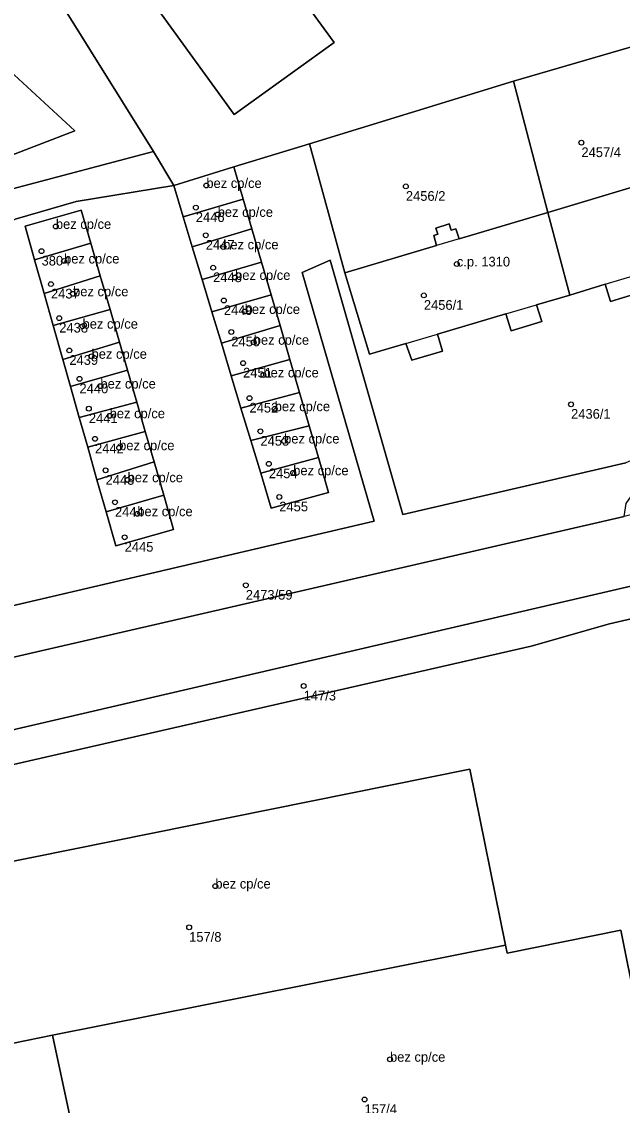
# Model space of a CAD drawing. Extents: x -878211 to -870363, y -1058464 to -1052522.
# Drawn here: x -874079.7 to -874017.6, y -1055893.9 to -1055781.8 of the extents above; entities that cross this region are included whole.
import ezdxf

# ---------------------------------------------------------------- set-up
doc = ezdxf.new("R2010")
doc.units = 0
for name, color, linetype in [('Definiční body', 7, 'Continuous'), ('Polygon budovy', 7, 'Continuous'), ('Polygon parcely', 7, 'Continuous')]:
    doc.layers.add(name, color=color, linetype=linetype)

msp = doc.modelspace()

# ---------------------------------------------------------------- linework, layer by layer
at = {"layer": 'Definiční body'}
for centre in [(-874021.86, -1055794.35994), (-874060.64, -1055798.78994), (-874040.01, -1055798.87994), (-874061.73, -1055801.06994), (-874059.47, -1055801.77994), (-874076.2, -1055803.01994), (-874060.7, -1055803.92994), (-874077.68, -1055805.56994), (-874058.9, -1055805.13994), (-874075.35, -1055806.59994), (-874059.94, -1055807.28994), (-874034.74, -1055806.90994), (-874076.71, -1055808.97994), (-874057.67, -1055808.29994), (-874074.42, -1055809.98994), (-874038.15, -1055810.14994), (-874058.83, -1055810.67994), (-874075.85, -1055812.49994), (-874056.68, -1055811.81994), (-874073.44, -1055813.33994), (-874058.06, -1055813.92994), (-874074.81, -1055815.83994), (-874055.74, -1055814.99994), (-874072.51, -1055816.44994), (-874056.84, -1055817.14994), (-874073.76, -1055818.77994), (-874054.74, -1055818.37994), (-874071.59, -1055819.52994), (-874056.18, -1055820.76994), (-874022.93, -1055821.40994), (-874072.79, -1055821.85994), (-874053.57, -1055821.86994), (-874070.64, -1055822.59994), (-874055.05, -1055824.19994), (-874072.15, -1055824.97994), (-874069.66, -1055825.90994), (-874052.6, -1055825.20994), (-874054.18, -1055827.55994), (-874071.06, -1055828.23994), (-874068.78, -1055829.21994), (-874051.66, -1055828.49994), (-874070.09, -1055831.53994), (-874053.1, -1055830.98994), (-874067.78, -1055832.72994), (-874069.09, -1055835.15994), (-874056.56, -1055840.11994), (-874050.58, -1055850.53994), (-874059.71, -1055871.22994), (-874062.42, -1055875.48994), (-874041.65, -1055889.13994), (-874044.28, -1055893.28994)]:
    msp.add_circle(centre, 0.25, dxfattribs=at)
at = {"layer": 'Polygon budovy'}
msp.add_lwpolyline([(-874047.21, -1055723.6), (-874035.07, -1055740.45), (-874031.59, -1055737.94), (-874026.68, -1055744.69), (-874047.27, -1055759.56), (-874043.18, -1055765.22), (-874055, -1055773.68), (-874065.58, -1055759.04), (-874075.87, -1055766.45), (-874057.78, -1055791.44), (-874047.42, -1055784), (-874051.08, -1055778.98), (-874039.36, -1055770.5), (-874036.45, -1055774.54), (-874007.39, -1055753.6), (-874010.76, -1055748.95), (-874002.66, -1055743.11), (-873988.07, -1055763.29), (-874007.89, -1055777.6), (-874002.01, -1055785.87), (-873956.16, -1055752.78), (-873962.01, -1055744.63), (-873975.21, -1055754.01), (-874000.1, -1055719.65)], dxfattribs=at)
for points in [[(-874016.27, -1055798.86), (-874025.34, -1055801.56), (-874023.04, -1055810.12), (-874019.4, -1055809), (-874016.17, -1055808.02), (-874009.1, -1055805.88), (-874005.88, -1055804.99), (-874002.07, -1055803.84), (-874004.57, -1055795.43), (-874013.93, -1055798.2)], [(-874057.8, -1055796.84), (-874064.01, -1055798.79), (-874063.03, -1055802.02), (-874056.82, -1055800.2)], [(-874063.03, -1055802.02), (-874062.1, -1055805.12), (-874055.93, -1055803.27), (-874056.82, -1055800.2)], [(-874072.59, -1055804.74), (-874073.58, -1055801.34), (-874079.39, -1055803), (-874078.4, -1055806.48)], [(-874046.31, -1055807.81), (-874043.77, -1055816.21), (-874040, -1055815.13), (-874036.74, -1055814.16), (-874029.69, -1055812.06), (-874026.49, -1055811.12), (-874023.04, -1055810.12), (-874025.34, -1055801.56), (-874034.51, -1055804.3), (-874036.85, -1055804.98)], [(-874055.93, -1055803.27), (-874062.1, -1055805.12), (-874061.07, -1055808.51), (-874054.93, -1055806.7)], [(-874072.59, -1055804.74), (-874078.4, -1055806.48), (-874077.41, -1055809.96), (-874071.62, -1055808.12)], [(-874054.93, -1055806.7), (-874061.07, -1055808.51), (-874060.06, -1055811.86), (-874053.95, -1055810.09)], [(-874077.41, -1055809.96), (-874076.47, -1055813.27), (-874070.6, -1055811.62), (-874071.62, -1055808.12)], [(-874053.95, -1055810.09), (-874060.06, -1055811.86), (-874059.08, -1055815.09), (-874053.02, -1055813.27)], [(-874070.6, -1055811.62), (-874076.47, -1055813.27), (-874075.48, -1055816.78), (-874069.63, -1055814.99)], [(-874059.08, -1055815.09), (-874058.07, -1055818.46), (-874052, -1055816.77), (-874053.02, -1055813.27)], [(-874075.48, -1055816.78), (-874074.69, -1055819.56), (-874068.79, -1055817.88), (-874069.63, -1055814.99)], [(-874058.07, -1055818.46), (-874057.06, -1055821.8), (-874051.01, -1055820.2), (-874052, -1055816.77)], [(-874068.79, -1055817.88), (-874074.69, -1055819.56), (-874073.78, -1055822.77), (-874067.84, -1055821.18)], [(-874073.78, -1055822.77), (-874072.91, -1055825.83), (-874066.96, -1055824.22), (-874067.84, -1055821.18)], [(-874057.06, -1055821.8), (-874056.05, -1055825.14), (-874050, -1055823.65), (-874051.01, -1055820.2)], [(-874072.91, -1055825.83), (-874071.95, -1055829.22), (-874066.05, -1055827.36), (-874066.96, -1055824.22)], [(-874056.05, -1055825.14), (-874055.02, -1055828.54), (-874049.05, -1055826.92), (-874050, -1055823.65)], [(-874066.05, -1055827.36), (-874071.95, -1055829.22), (-874071, -1055832.54), (-874065.05, -1055830.8)], [(-874055.02, -1055828.54), (-874053.93, -1055832.14), (-874048, -1055830.53), (-874049.05, -1055826.92)], [(-874065.05, -1055830.8), (-874071, -1055832.54), (-874070.01, -1055836.03), (-874064.02, -1055834.36)], [(-874086.93, -1055869.92), (-874083.32, -1055888.01), (-874076.56, -1055886.63), (-874029.72, -1055877.33), (-874033.38, -1055859.14)], [(-874029.72, -1055877.33), (-874076.56, -1055886.63), (-874072.58, -1055905.16), (-874059.32, -1055902.31), (-874058.43, -1055906.09), (-874055.33, -1055905.48), (-874054.94, -1055907.45), (-874013.08, -1055899.11), (-874017.79, -1055875.77), (-874029.55, -1055878.16)]]:
    msp.add_lwpolyline(points, close=True, dxfattribs=at)
at = {"layer": 'Polygon parcely'}
for points in [[(-874047.21, -1055723.6), (-874035.07, -1055740.45), (-874031.59, -1055737.94), (-874026.68, -1055744.69), (-874047.27, -1055759.56), (-874043.18, -1055765.22), (-874055, -1055773.68), (-874065.58, -1055759.04), (-874075.87, -1055766.45), (-874057.78, -1055791.44), (-874047.42, -1055784), (-874051.08, -1055778.98), (-874039.36, -1055770.5), (-874036.45, -1055774.54), (-874007.39, -1055753.6), (-874010.76, -1055748.95), (-874002.66, -1055743.11), (-873988.07, -1055763.29), (-874007.89, -1055777.6), (-874002.01, -1055785.87), (-873956.16, -1055752.78), (-873962.01, -1055744.63), (-873975.21, -1055754.01), (-874000.1, -1055719.65)], [(-874058.58, -1055723.73), (-874055.62, -1055733.36), (-874089.08, -1055758.46), (-874066.12, -1055795.26), (-874064.01, -1055798.79), (-874057.8, -1055796.84), (-874049.97, -1055794.46), (-874028.88, -1055788.01), (-874009.58, -1055782.39), (-873988.43, -1055807.41), (-873941.29, -1055773.04)], [(-873956.16, -1055752.78), (-874002.01, -1055785.87), (-874007.89, -1055777.6), (-873988.07, -1055763.29), (-874002.66, -1055743.11), (-874010.76, -1055748.95), (-874007.39, -1055753.6), (-874036.45, -1055774.54), (-874039.36, -1055770.5), (-874051.08, -1055778.98), (-874047.42, -1055784), (-874057.78, -1055791.44), (-874075.87, -1055766.45), (-874065.58, -1055759.04), (-874055, -1055773.68), (-874043.18, -1055765.22), (-874047.27, -1055759.56), (-874026.68, -1055744.69), (-874031.59, -1055737.94), (-874035.07, -1055740.45), (-874047.21, -1055723.6)], [(-873941.29, -1055773.04), (-873988.43, -1055807.41), (-874014.44, -1055826.24), (-874017.27, -1055827.45), (-874040.34, -1055832.8), (-874047.85, -1055806.5), (-874050.75, -1055807.78), (-874043.3, -1055833.49), (-874098.14, -1055846.32), (-874099, -1055846.17), (-874100.01, -1055845.66), (-874101.82, -1055843.78), (-874102.83, -1055844.61), (-874099.62, -1055847.65), (-874095.1, -1055849.81), (-874091.07, -1055849.99), (-874086.59, -1055848.93), (-874017.45, -1055833.01), (-874017.23, -1055831.68), (-874016.38, -1055830.41), (-874013.93, -1055829.11), (-873970.22, -1055797.83), (-873967.36, -1055798.26), (-873959.44, -1055808.76)], [(-874081.76, -1055796.04), (-874074.24, -1055793.15), (-874082.34, -1055785.69)], [(-874015.59, -1055809.77), (-874018.85, -1055810.77), (-874019.4, -1055809), (-874023.04, -1055810.12), (-874026.49, -1055811.12), (-874025.94, -1055812.84), (-874029.12, -1055813.8), (-874029.69, -1055812.06), (-874036.74, -1055814.16), (-874036.23, -1055815.91), (-874039.41, -1055816.85), (-874040, -1055815.13), (-874043.77, -1055816.21), (-874046.31, -1055807.81), (-874049.97, -1055794.46), (-874057.8, -1055796.84), (-874056.82, -1055800.2), (-874055.93, -1055803.27), (-874054.93, -1055806.7), (-874053.95, -1055810.09), (-874053.02, -1055813.27), (-874052, -1055816.77), (-874051.01, -1055820.2), (-874050, -1055823.65), (-874049.05, -1055826.92), (-874048, -1055830.53), (-874053.93, -1055832.14), (-874055.02, -1055828.54), (-874056.05, -1055825.14), (-874057.06, -1055821.8), (-874058.07, -1055818.46), (-874059.08, -1055815.09), (-874060.06, -1055811.86), (-874061.07, -1055808.51), (-874062.1, -1055805.12), (-874063.03, -1055802.02), (-874064.01, -1055798.79), (-874074.1, -1055800.43), (-874080.42, -1055802.28)], [(-874098.14, -1055846.32), (-874043.3, -1055833.49), (-874050.75, -1055807.78), (-874047.85, -1055806.5), (-874040.34, -1055832.8), (-874017.27, -1055827.45)], [(-873959.44, -1055808.76), (-873981.89, -1055821.69), (-873990.72, -1055825.33), (-874000.15, -1055828.57), (-874008.92, -1055830.92), (-874017.45, -1055833.01), (-874086.59, -1055848.93)], [(-873950.29, -1055827.86), (-873984.31, -1055830.95), (-873987.06, -1055831.54), (-874000.74, -1055836.36), (-874008.31, -1055838.24), (-874102.46, -1055860.12), (-874103.88, -1055860.74), (-874105.18, -1055861.78), (-874106.03, -1055863.41), (-874106.06, -1055865.1), (-874094.18, -1055861.75), (-874027.06, -1055846.42), (-874018.95, -1055844.1), (-874004.77, -1055840.85), (-874004.08, -1055840.69), (-873989.88, -1055837.43), (-873952.81, -1055830.96)], [(-874102.46, -1055860.12), (-874008.31, -1055838.24), (-874000.74, -1055836.36), (-873987.06, -1055831.54), (-873984.31, -1055830.95), (-873950.29, -1055827.86)], [(-873952.81, -1055830.96), (-873989.88, -1055837.43), (-874004.08, -1055840.69), (-874004.77, -1055840.85), (-874018.95, -1055844.1), (-874027.06, -1055846.42), (-874094.18, -1055861.75), (-874106.06, -1055865.1), (-874115.37, -1055867.87), (-874115.87, -1055868.3), (-874114.08, -1055870.5), (-874113.66, -1055870.15), (-874111.58, -1055872.63), (-874112.04, -1055873.01), (-874106.48, -1055879.76), (-874111.4, -1055883.75), (-874100.7, -1055898.44)]]:
    msp.add_lwpolyline(points, dxfattribs=at)
for points in [[(-874089.08, -1055758.46), (-874091.17, -1055755.02), (-874101.7, -1055763.12), (-874107.06, -1055760.97), (-874100.33, -1055768.93), (-874098.02, -1055771.74), (-874084.91, -1055786.98), (-874082.34, -1055785.69), (-874074.24, -1055793.15), (-874081.76, -1055796.04), (-874080.67, -1055799.12), (-874066.12, -1055795.26)], [(-874016.18, -1055797.52), (-874016.36, -1055796.85), (-874014.99, -1055796.42), (-874014.78, -1055797.08), (-874014.34, -1055796.93), (-874013.93, -1055798.2), (-874004.57, -1055795.43), (-874007.02, -1055787.28), (-874008.74, -1055786.33), (-874007.83, -1055789.6), (-874014.01, -1055791.39), (-874013.96, -1055791.59), (-874014.15, -1055791.64), (-874015.13, -1055788.18), (-874016.1, -1055784.78), (-874015.91, -1055784.73), (-874015.85, -1055784.92), (-874009.66, -1055783.05), (-874009.58, -1055782.39), (-874028.88, -1055788.01), (-874025.34, -1055801.56), (-874016.27, -1055798.86), (-874016.64, -1055797.66)], [(-874035.32, -1055803.42), (-874034.84, -1055803.28), (-874034.51, -1055804.3), (-874025.34, -1055801.56), (-874028.88, -1055788.01), (-874049.97, -1055794.46), (-874046.31, -1055807.81), (-874036.85, -1055804.98), (-874037.13, -1055803.94), (-874036.7, -1055803.81), (-874036.92, -1055803.19), (-874035.52, -1055802.75)], [(-874066.12, -1055795.26), (-874080.67, -1055799.12), (-874082.66, -1055800.01), (-874088.87, -1055802.99), (-874118.67, -1055820.67), (-874120.82, -1055820.68), (-874117.75, -1055824.7), (-874116.87, -1055823.16), (-874087.16, -1055805.53), (-874080.42, -1055802.28), (-874074.1, -1055800.43), (-874064.01, -1055798.79)], [(-874023.04, -1055810.12), (-874019.4, -1055809), (-874018.85, -1055810.77), (-874015.59, -1055809.77), (-874016.17, -1055808.02), (-874009.1, -1055805.88), (-874008.56, -1055807.68), (-874005.34, -1055806.75), (-874005.88, -1055804.99), (-874002.07, -1055803.84), (-874004.57, -1055795.43), (-874013.93, -1055798.2), (-874014.34, -1055796.93), (-874014.78, -1055797.08), (-874014.99, -1055796.42), (-874016.36, -1055796.85), (-874016.18, -1055797.52), (-874016.64, -1055797.66), (-874016.27, -1055798.86), (-874025.34, -1055801.56)], [(-874056.82, -1055800.2), (-874057.8, -1055796.84), (-874064.01, -1055798.79), (-874063.03, -1055802.02)], [(-874062.1, -1055805.12), (-874055.93, -1055803.27), (-874056.82, -1055800.2), (-874063.03, -1055802.02)], [(-874069.63, -1055814.99), (-874068.79, -1055817.88), (-874067.84, -1055821.18), (-874066.96, -1055824.22), (-874066.05, -1055827.36), (-874065.05, -1055830.8), (-874064.02, -1055834.36), (-874070.01, -1055836.03), (-874071, -1055832.54), (-874071.95, -1055829.22), (-874072.91, -1055825.83), (-874073.78, -1055822.77), (-874074.69, -1055819.56), (-874075.48, -1055816.78), (-874076.47, -1055813.27), (-874077.41, -1055809.96), (-874078.4, -1055806.48), (-874079.39, -1055803), (-874073.58, -1055801.34), (-874072.59, -1055804.74), (-874071.62, -1055808.12), (-874070.6, -1055811.62)], [(-874072.59, -1055804.74), (-874073.58, -1055801.34), (-874079.39, -1055803), (-874078.4, -1055806.48)], [(-874023.04, -1055810.12), (-874025.34, -1055801.56), (-874034.51, -1055804.3), (-874034.84, -1055803.28), (-874035.32, -1055803.42), (-874035.52, -1055802.75), (-874036.92, -1055803.19), (-874036.7, -1055803.81), (-874037.13, -1055803.94), (-874036.85, -1055804.98), (-874046.31, -1055807.81), (-874043.77, -1055816.21), (-874040, -1055815.13), (-874039.41, -1055816.85), (-874036.23, -1055815.91), (-874036.74, -1055814.16), (-874029.69, -1055812.06), (-874029.12, -1055813.8), (-874025.94, -1055812.84), (-874026.49, -1055811.12)], [(-874061.07, -1055808.51), (-874054.93, -1055806.7), (-874055.93, -1055803.27), (-874062.1, -1055805.12)], [(-874071.62, -1055808.12), (-874072.59, -1055804.74), (-874078.4, -1055806.48), (-874077.41, -1055809.96)], [(-874060.06, -1055811.86), (-874053.95, -1055810.09), (-874054.93, -1055806.7), (-874061.07, -1055808.51)], [(-874076.47, -1055813.27), (-874070.6, -1055811.62), (-874071.62, -1055808.12), (-874077.41, -1055809.96)], [(-874053.02, -1055813.27), (-874053.95, -1055810.09), (-874060.06, -1055811.86), (-874059.08, -1055815.09)], [(-874069.63, -1055814.99), (-874070.6, -1055811.62), (-874076.47, -1055813.27), (-874075.48, -1055816.78)], [(-874052, -1055816.77), (-874053.02, -1055813.27), (-874059.08, -1055815.09), (-874058.07, -1055818.46)], [(-874068.79, -1055817.88), (-874069.63, -1055814.99), (-874075.48, -1055816.78), (-874074.69, -1055819.56)], [(-874051.01, -1055820.2), (-874052, -1055816.77), (-874058.07, -1055818.46), (-874057.06, -1055821.8)], [(-874067.84, -1055821.18), (-874068.79, -1055817.88), (-874074.69, -1055819.56), (-874073.78, -1055822.77)], [(-874066.96, -1055824.22), (-874067.84, -1055821.18), (-874073.78, -1055822.77), (-874072.91, -1055825.83)], [(-874050, -1055823.65), (-874051.01, -1055820.2), (-874057.06, -1055821.8), (-874056.05, -1055825.14)], [(-874071.95, -1055829.22), (-874066.05, -1055827.36), (-874066.96, -1055824.22), (-874072.91, -1055825.83)], [(-874049.05, -1055826.92), (-874050, -1055823.65), (-874056.05, -1055825.14), (-874055.02, -1055828.54)], [(-874071, -1055832.54), (-874065.05, -1055830.8), (-874066.05, -1055827.36), (-874071.95, -1055829.22)], [(-874055.02, -1055828.54), (-874053.93, -1055832.14), (-874048, -1055830.53), (-874049.05, -1055826.92)], [(-874071, -1055832.54), (-874070.01, -1055836.03), (-874064.02, -1055834.36), (-874065.05, -1055830.8)], [(-874029.72, -1055877.33), (-874029.55, -1055878.16), (-874017.79, -1055875.77), (-874013.08, -1055899.11), (-874054.94, -1055907.45), (-874055.33, -1055905.48), (-874058.43, -1055906.09), (-874059.32, -1055902.31), (-874072.58, -1055905.16), (-874076.56, -1055886.63), (-874083.32, -1055888.01), (-874086.93, -1055869.92), (-874033.38, -1055859.14)], [(-874029.72, -1055877.33), (-874033.38, -1055859.14), (-874086.93, -1055869.92), (-874083.32, -1055888.01), (-874076.56, -1055886.63)], [(-874076.56, -1055886.63), (-874072.58, -1055905.16), (-874059.32, -1055902.31), (-874058.43, -1055906.09), (-874055.33, -1055905.48), (-874054.94, -1055907.45), (-874013.08, -1055899.11), (-874017.79, -1055875.77), (-874029.55, -1055878.16), (-874029.72, -1055877.33)]]:
    msp.add_lwpolyline(points, close=True, dxfattribs=at)

# ---------------------------------------------------------------- texts
at = {"layer": 'Definiční body'}
for s, p in [('2457/4', (-874021.86, -1055795.849)), ('bez cp/ce', (-874060.64, -1055799.04)), ('2456/2', (-874040.01, -1055800.369)), ('bez cp/ce', (-874059.47, -1055802.03)), ('2446', (-874061.73, -1055802.559)), ('bez cp/ce', (-874076.2, -1055803.27)), ('2447', (-874060.7, -1055805.419)), ('bez cp/ce', (-874058.9, -1055805.389)), ('3804', (-874077.68, -1055807.059)), ('bez cp/ce', (-874075.35, -1055806.85)), ('c.p. 1310', (-874034.74, -1055807.159)), ('2448', (-874059.94, -1055808.779)), ('bez cp/ce', (-874057.67, -1055808.55)), ('2437', (-874076.71, -1055810.469)), ('bez cp/ce', (-874074.42, -1055810.24)), ('bez cp/ce', (-874056.68, -1055812.07)), ('2456/1', (-874038.15, -1055811.639)), ('2449', (-874058.83, -1055812.169)), ('2438', (-874075.85, -1055813.989)), ('bez cp/ce', (-874073.44, -1055813.59)), ('2450', (-874058.06, -1055815.419)), ('bez cp/ce', (-874055.74, -1055815.25)), ('2439', (-874074.81, -1055817.329)), ('bez cp/ce', (-874072.51, -1055816.7)), ('2451', (-874056.84, -1055818.639)), ('bez cp/ce', (-874054.74, -1055818.629)), ('bez cp/ce', (-874071.59, -1055819.78)), ('2440', (-874073.76, -1055820.269)), ('bez cp/ce', (-874053.57, -1055822.12)), ('2441', (-874072.79, -1055823.349)), ('bez cp/ce', (-874070.64, -1055822.85)), ('2452', (-874056.18, -1055822.259)), ('2436/1', (-874022.93, -1055822.899)), ('bez cp/ce', (-874052.6, -1055825.46)), ('2442', (-874072.15, -1055826.469)), ('bez cp/ce', (-874069.66, -1055826.159)), ('2453', (-874055.05, -1055825.689)), ('bez cp/ce', (-874051.66, -1055828.75)), ('2443', (-874071.06, -1055829.729)), ('bez cp/ce', (-874068.78, -1055829.47)), ('2454', (-874054.18, -1055829.049)), ('2444', (-874070.09, -1055833.029)), ('bez cp/ce', (-874067.78, -1055832.98)), ('2455', (-874053.1, -1055832.479)), ('2445', (-874069.09, -1055836.649)), ('2473/59', (-874056.56, -1055841.609)), ('147/3', (-874050.58, -1055852.029)), ('bez cp/ce', (-874059.71, -1055871.48)), ('157/8', (-874062.42, -1055876.979)), ('bez cp/ce', (-874041.65, -1055889.389)), ('157/4', (-874044.28, -1055894.779))]:
    msp.add_text(s, height=0.999996, dxfattribs=at).set_placement(p)

doc.saveas('drawing.dxf')
